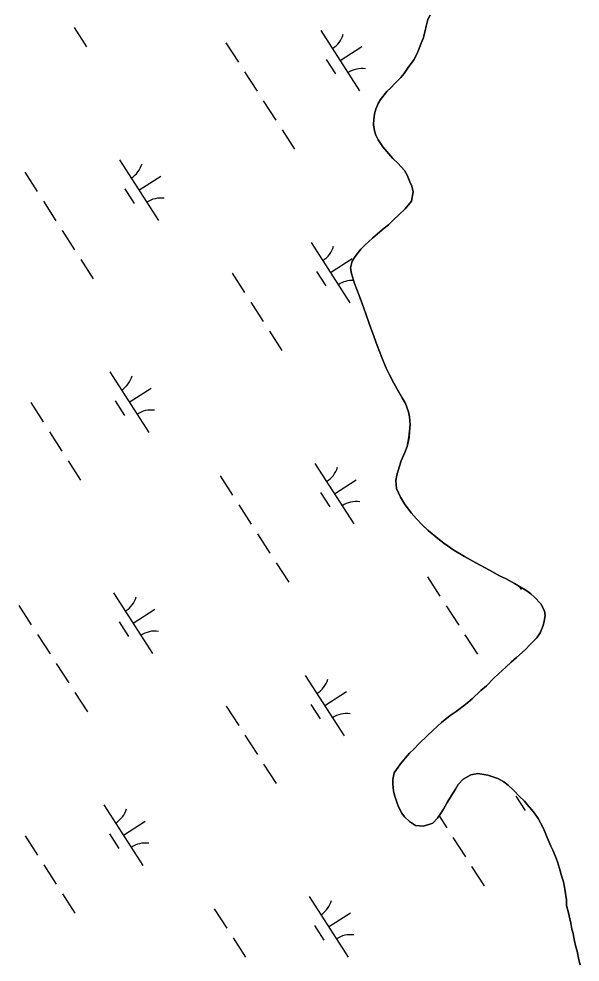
# Model space of a CAD drawing. Extents: x 3937982 to 3958556, y 219448 to 241894.
# Drawn here: x 3953670 to 3954060, y 226743 to 227398 of the extents above; entities that cross this region are included whole.
import ezdxf

# ---------------------------------------------------------------- set-up
doc = ezdxf.new("R2010")
doc.units = 0
doc.layers.add('V-TOPO-SHOR', color=7, linetype='Continuous')
doc.layers.add('V-WETL-SWMP', color=7, linetype='Continuous')

msp = doc.modelspace()

# ---------------------------------------------------------------- linework, layer by layer
at = {"layer": 'V-TOPO-SHOR'}
for points in [[(3953953.329, 227393.502), (3953954.476, 227397.977), (3953956.016, 227401.094)], [(3953940.017, 227101.15), (3953941.348, 227107.374), (3953941.719, 227111.847), (3953942.087, 227116.317), (3953941.676, 227121.757), (3953941.078, 227125.253), (3953938.915, 227131.073), (3953936.566, 227134.95), (3953933.236, 227140.961), (3953930.885, 227145.227), (3953927.555, 227151.43), (3953925.593, 227155.698), (3953922.451, 227163.069), (3953919.305, 227171.413), (3953917.143, 227177.233), (3953913.604, 227186.742), (3953911.242, 227193.339), (3953909.078, 227199.937), (3953906.718, 227206.147), (3953903.573, 227214.49), (3953901.404, 227221.476), (3953900.804, 227225.361), (3953901.951, 227230.031), (3953903.88, 227233.342), (3953907.939, 227238.413), (3953910.841, 227241.342), (3953915.875, 227246.027), (3953919.553, 227248.958), (3953924.2, 227253.058), (3953927.104, 227255.403), (3953930.59, 227258.723), (3953934.266, 227262.237), (3953938.718, 227266.337), (3953942.97, 227271.797), (3953944.303, 227278.216), (3953943.314, 227282.293), (3953941.942, 227285.204), (3953939.978, 227289.859), (3953938.215, 227293.154), (3953933.529, 227298.188), (3953930.211, 227301.477), (3953925.914, 227306.316), (3953923.178, 227309.61), (3953919.854, 227314.453), (3953918.285, 227317.75), (3953917.3, 227320.661), (3953916.698, 227325.129), (3953916.878, 227328.238), (3953917.444, 227332.517), (3953918.208, 227335.63), (3953919.938, 227339.719), (3953921.482, 227342.445), (3953925.929, 227347.907), (3953928.636, 227350.639), (3953931.54, 227353.568), (3953935.603, 227357.666), (3953937.924, 227360.591), (3953940.82, 227364.684), (3953944.684, 227369.95), (3953946.806, 227373.845), (3953947.959, 227376.766), (3953949.882, 227381.632), (3953951.228, 227384.941), (3953952.565, 227390.194), (3953953.329, 227393.502)], [(3954016.055, 226954.552), (3954022.058, 226959.826), (3954025.539, 226963.535), (3954030.182, 226968.218), (3954032.5, 226971.727), (3954034.616, 226976.787), (3954035.185, 226979.9), (3954035.945, 226983.789), (3954035.544, 226987.093), (3954032.996, 226991.746), (3954028.507, 226996.391), (3954025.969, 226998.711), (3954023.239, 227000.839), (3954018.175, 227003.925), (3954014.666, 227006.049), (3954008.821, 227009.328), (3954004.344, 227011.251), (3953997.33, 227015.302), (3953987.784, 227020.313), (3953979.992, 227024.749), (3953972.588, 227029.187), (3953965.572, 227034.016), (3953961.281, 227037.301), (3953954.65, 227042.909), (3953950.552, 227046.778), (3953946.646, 227050.843), (3953942.935, 227055.103), (3953938.243, 227061.302), (3953935.503, 227065.953), (3953932.757, 227071.966), (3953932.148, 227077.6), (3953932.91, 227081.295), (3953934.44, 227086.939), (3953935.976, 227091.219), (3953938.479, 227097.06), (3953940.017, 227101.15)], [(3954050.793, 226786.012), (3954049.394, 226794.945), (3954048.602, 226798.634), (3954047.615, 226802.128), (3954046.036, 226807.95), (3954044.461, 226812.609), (3954043.084, 226816.296), (3954041.317, 226820.564), (3954039.945, 226823.277), (3954037.391, 226829.487), (3954036.017, 226832.784), (3954034.249, 226836.663), (3954031.116, 226842.676), (3954028.572, 226846.356), (3954026.424, 226848.873), (3954023.493, 226852.359), (3954021.539, 226854.683), (3954018.222, 226857.972), (3954013.927, 226862.425), (3954010.22, 226865.712), (3954007.296, 226868.03), (3954003.009, 226870.344), (3953996.195, 226872.843), (3953989.195, 226873.978), (3953984.342, 226872.984), (3953978.912, 226869.853), (3953975.625, 226866.146), (3953973.694, 226863.027), (3953969.836, 226856.793), (3953967.904, 226853.674), (3953965.4, 226848.998), (3953963.661, 226846.465), (3953961.15, 226842.762), (3953957.861, 226839.442), (3953951.457, 226837.277), (3953945.819, 226837.642), (3953941.725, 226840.54), (3953938.213, 226843.829), (3953936.259, 226846.346), (3953934.1, 226850.806), (3953932.923, 226853.911), (3953931.346, 226858.763), (3953930.555, 226861.87), (3953930.145, 226866.531), (3953930.131, 226869.836), (3953931.083, 226874.309), (3953935.528, 226880.548), (3953939.007, 226884.838), (3953941.715, 226887.959), (3953944.617, 226890.888), (3953948.293, 226894.597), (3953954.099, 226900.257), (3953957.972, 226903.772), (3953963.972, 226909.24), (3953969.977, 226914.124), (3953974.044, 226917.057), (3953980.823, 226922.138), (3953985.278, 226925.851), (3953991.278, 226931.512), (3953995.151, 226934.834), (3954000.183, 226939.909), (3954003.472, 226943.227), (3954008.699, 226947.912), (3954012.377, 226951.232), (3954016.055, 226954.552)], [(3954060.273, 226740.974), (3954059.268, 226744.259), (3954058.244, 226750.508), (3954057.238, 226753.463), (3954056.222, 226758.395), (3954055.538, 226762.671), (3954054.535, 226765.626), (3954053.851, 226769.9), (3954053.175, 226772.86), (3954052.161, 226777.132), (3954050.818, 226782.061), (3954050.793, 226786.012)]]:
    msp.add_lwpolyline(points, dxfattribs=at)
at = {"layer": 'V-WETL-SWMP'}
for p, q in [((3953708.549, 227392.391), (3953717.209, 227378.937)), ((3953880.001, 227390.459), (3953907.063, 227348.416)), ((3953814.136, 227381.865), (3953822.796, 227368.411)), ((3953893.532, 227369.438), (3953908.668, 227379.18)), ((3953883.797, 227370.307), (3953890.292, 227360.217)), ((3953827.126, 227361.684), (3953835.786, 227348.23)), ((3953840.116, 227341.503), (3953848.776, 227328.049)), ((3953853.106, 227321.322), (3953861.766, 227307.868)), ((3953740.134, 227300.43), (3953767.196, 227258.387)), ((3953674.269, 227291.835), (3953682.929, 227278.381)), ((3953753.665, 227279.408), (3953768.801, 227289.151)), ((3953743.93, 227280.278), (3953750.425, 227270.187)), ((3953687.259, 227271.654), (3953695.919, 227258.2)), ((3953700.249, 227251.474), (3953708.909, 227238.02)), ((3953873.263, 227243.131), (3953900.325, 227201.088)), ((3953713.239, 227231.293), (3953721.898, 227217.839)), ((3953886.794, 227222.11), (3953901.93, 227231.852)), ((3953818.397, 227221.734), (3953827.057, 227208.28)), ((3953877.059, 227222.979), (3953883.554, 227212.889)), ((3953831.387, 227201.554), (3953840.047, 227188.1)), ((3953844.377, 227181.373), (3953853.037, 227167.919)), ((3953733.396, 227153.102), (3953760.458, 227111.059)), ((3953746.927, 227132.08), (3953762.063, 227141.823)), ((3953678.53, 227131.705), (3953687.19, 227118.251)), ((3953737.192, 227132.949), (3953743.687, 227122.859)), ((3953691.52, 227111.524), (3953700.18, 227098.07)), ((3953704.51, 227091.343), (3953713.169, 227077.889)), ((3953875.962, 227089.412), (3953903.024, 227047.368)), ((3953810.097, 227080.817), (3953818.757, 227067.363)), ((3953889.493, 227068.39), (3953904.628, 227078.132)), ((3953879.758, 227069.259), (3953886.253, 227059.169)), ((3953823.087, 227060.636), (3953831.747, 227047.182)), ((3953836.076, 227040.455), (3953844.736, 227027.001)), ((3953849.066, 227020.275), (3953857.726, 227006.821)), ((3953954.225, 227010.716), (3953962.885, 226997.262)), ((3954017.985, 227004.04), (3954019.382, 227001.87)), ((3953736.094, 226999.382), (3953763.157, 226957.339)), ((3953670.229, 226990.787), (3953678.889, 226977.333)), ((3953749.626, 226978.361), (3953764.761, 226988.103)), ((3953967.215, 226990.535), (3953975.875, 226977.081)), ((3953739.89, 226979.23), (3953746.385, 226969.139)), ((3953683.219, 226970.606), (3953691.879, 226957.153)), ((3953980.205, 226970.355), (3953988.865, 226956.901)), ((3953696.209, 226950.426), (3953704.869, 226936.972)), ((3953869.224, 226942.084), (3953896.286, 226900.04)), ((3953709.199, 226930.245), (3953717.859, 226916.791)), ((3953882.755, 226921.062), (3953897.89, 226930.804)), ((3953814.358, 226920.687), (3953823.018, 226907.233)), ((3953873.02, 226921.931), (3953879.515, 226911.841)), ((3953827.347, 226900.506), (3953836.007, 226887.052)), ((3953840.337, 226880.325), (3953848.997, 226866.871)), ((3954015.586, 226858.241), (3954022.08, 226848.151)), ((3953729.356, 226852.054), (3953756.419, 226810.011)), ((3953742.888, 226831.032), (3953758.023, 226840.775)), ((3953962.267, 226844.409), (3953967.574, 226836.164)), ((3953674.49, 226830.657), (3953683.15, 226817.203)), ((3953733.152, 226831.902), (3953739.647, 226821.811)), ((3953971.904, 226829.437), (3953980.564, 226815.983)), ((3953687.48, 226810.476), (3953696.14, 226797.022)), ((3953984.894, 226809.256), (3953993.554, 226795.802)), ((3953700.47, 226790.296), (3953709.13, 226776.842)), ((3953871.922, 226788.364), (3953898.985, 226746.321)), ((3953806.057, 226779.769), (3953814.717, 226766.315)), ((3953885.453, 226767.342), (3953900.589, 226777.085)), ((3953875.718, 226768.211), (3953882.213, 226758.121)), ((3953819.047, 226759.588), (3953827.707, 226746.134))]:
    msp.add_line(p, q, dxfattribs=at)
for points in [[(3953956.016, 227401.093), (3953954.475, 227397.977), (3953953.328, 227393.502), (3953952.565, 227390.195), (3953951.227, 227384.942), (3953949.881, 227381.632), (3953947.959, 227376.765), (3953946.805, 227373.845)], [(3953946.805, 227373.845), (3953944.685, 227369.949), (3953940.82, 227364.685), (3953937.923, 227360.591), (3953935.603, 227357.666), (3953931.54, 227353.567), (3953928.637, 227350.64), (3953925.928, 227347.907), (3953921.482, 227342.446), (3953919.939, 227339.719), (3953918.208, 227335.63), (3953917.444, 227332.517), (3953916.879, 227328.239), (3953916.698, 227325.129), (3953917.3, 227320.661), (3953918.285, 227317.751), (3953919.854, 227314.453), (3953923.179, 227309.609), (3953925.914, 227306.317), (3953930.21, 227301.477), (3953933.528, 227298.188), (3953938.214, 227293.155), (3953939.978, 227289.859), (3953941.941, 227285.203), (3953943.314, 227282.293), (3953944.304, 227278.216), (3953942.971, 227271.797), (3953938.719, 227266.337), (3953934.267, 227262.237), (3953930.589, 227258.723), (3953927.105, 227255.404), (3953924.2, 227253.059), (3953919.554, 227248.958), (3953915.874, 227246.027), (3953910.841, 227241.341), (3953907.939, 227238.413), (3953903.879, 227233.342), (3953901.95, 227230.03), (3953900.804, 227225.361), (3953901.404, 227221.477), (3953903.572, 227214.49), (3953906.718, 227206.146), (3953909.077, 227199.937), (3953911.243, 227193.339), (3953913.604, 227186.741), (3953917.143, 227177.234), (3953919.306, 227171.413), (3953922.451, 227163.07), (3953925.593, 227155.698), (3953927.555, 227151.431), (3953930.885, 227145.226), (3953933.236, 227140.961), (3953936.566, 227134.95), (3953938.915, 227131.074), (3953941.078, 227125.253), (3953941.676, 227121.757), (3953942.088, 227116.317), (3953941.719, 227111.846), (3953941.349, 227107.374), (3953940.016, 227101.149), (3953938.479, 227097.061), (3953935.977, 227091.22), (3953934.441, 227086.938), (3953932.911, 227081.295), (3953932.149, 227077.599), (3953932.757, 227071.966), (3953935.504, 227065.953), (3953938.244, 227061.301), (3953942.936, 227055.102), (3953946.647, 227050.842), (3953950.551, 227046.778), (3953954.649, 227042.909), (3953961.281, 227037.302), (3953965.571, 227034.016), (3953972.588, 227029.188), (3953979.992, 227024.75), (3953987.785, 227020.314), (3953997.33, 227015.302), (3954004.344, 227011.251), (3954008.822, 227009.327), (3954014.667, 227006.048), (3954018.174, 227003.926), (3954023.24, 227000.838), (3954025.97, 226998.712), (3954028.507, 226996.391), (3954032.997, 226991.746), (3954035.544, 226987.093), (3954035.946, 226983.79), (3954035.186, 226979.9), (3954034.616, 226976.788), (3954032.5, 226971.726), (3954030.183, 226968.218), (3954025.539, 226963.534), (3954022.057, 226959.826), (3954016.055, 226954.553), (3954012.377, 226951.233), (3954008.699, 226947.913), (3954003.472, 226943.226), (3954000.182, 226939.908), (3953995.151, 226934.833), (3953991.279, 226931.513)], [(3953991.279, 226931.513), (3953985.278, 226925.851), (3953980.824, 226922.139), (3953974.044, 226917.057), (3953969.976, 226914.124), (3953963.972, 226909.24), (3953957.971, 226903.772), (3953954.099, 226900.257), (3953948.293, 226894.596), (3953944.617, 226890.887), (3953941.714, 226887.96), (3953939.007, 226884.838), (3953935.527, 226880.548), (3953931.084, 226874.31), (3953930.132, 226869.836), (3953930.146, 226866.532), (3953930.555, 226861.869), (3953931.346, 226858.763), (3953932.922, 226853.911), (3953934.101, 226850.807), (3953936.258, 226846.346), (3953938.212, 226843.828), (3953941.725, 226840.539), (3953945.819, 226837.642), (3953951.456, 226837.278), (3953957.86, 226839.443), (3953961.15, 226842.761), (3953963.66, 226846.465), (3953965.399, 226848.999), (3953967.905, 226853.674), (3953969.835, 226856.792), (3953973.695, 226863.027), (3953975.625, 226866.145), (3953978.913, 226869.852), (3953984.341, 226872.985), (3953989.195, 226873.978), (3953996.196, 226872.842), (3954003.009, 226870.345), (3954007.295, 226868.031), (3954010.22, 226865.712), (3954013.927, 226862.424), (3954018.222, 226857.972), (3954021.54, 226854.683), (3954023.493, 226852.359), (3954026.424, 226848.874), (3954028.572, 226846.356), (3954031.115, 226842.675), (3954034.25, 226836.664), (3954036.016, 226832.784), (3954037.391, 226829.486), (3954039.944, 226823.278), (3954041.316, 226820.564), (3954043.084, 226816.296), (3954044.46, 226812.609), (3954046.035, 226807.951), (3954047.615, 226802.128), (3954048.602, 226798.634), (3954049.395, 226794.945), (3954050.794, 226786.011), (3954050.817, 226782.061), (3954052.162, 226777.132), (3954053.175, 226772.859), (3954053.85, 226769.901), (3954054.534, 226765.626), (3954055.539, 226762.67), (3954056.222, 226758.395), (3954057.238, 226753.464), (3954058.243, 226750.508), (3954059.267, 226744.26), (3954060.274, 226740.975)]]:
    msp.add_lwpolyline(points, dxfattribs=at)
for centre, start, end in [((3953878.782, 227392.792), 301.99668, 343.540338), ((3953908.682, 227346.34), 81.996677, 123.540335), ((3953738.915, 227302.763), 301.99668, 343.540338), ((3953768.815, 227256.311), 81.996677, 123.540335), ((3953872.044, 227245.464), 301.99668, 343.540338), ((3953901.944, 227199.012), 86.842417, 123.540335), ((3953732.177, 227155.435), 301.99668, 343.540338), ((3953762.077, 227108.983), 81.996677, 123.540335), ((3953874.742, 227091.744), 301.99668, 343.540338), ((3953904.642, 227045.293), 81.996677, 123.540335), ((3953734.875, 227001.715), 301.99668, 343.540338), ((3953764.775, 226955.263), 81.996677, 123.540335), ((3953868.004, 226944.416), 301.99668, 343.540338), ((3953897.904, 226897.965), 81.996677, 123.540335), ((3953728.137, 226854.387), 301.99668, 343.540338), ((3953758.037, 226807.935), 81.996677, 123.540335), ((3953870.703, 226790.697), 301.99668, 343.540338), ((3953900.603, 226744.245), 81.996677, 123.540335)]:
    msp.add_arc(centre, 17.623, start, end, dxfattribs=at)

doc.saveas('drawing.dxf')
